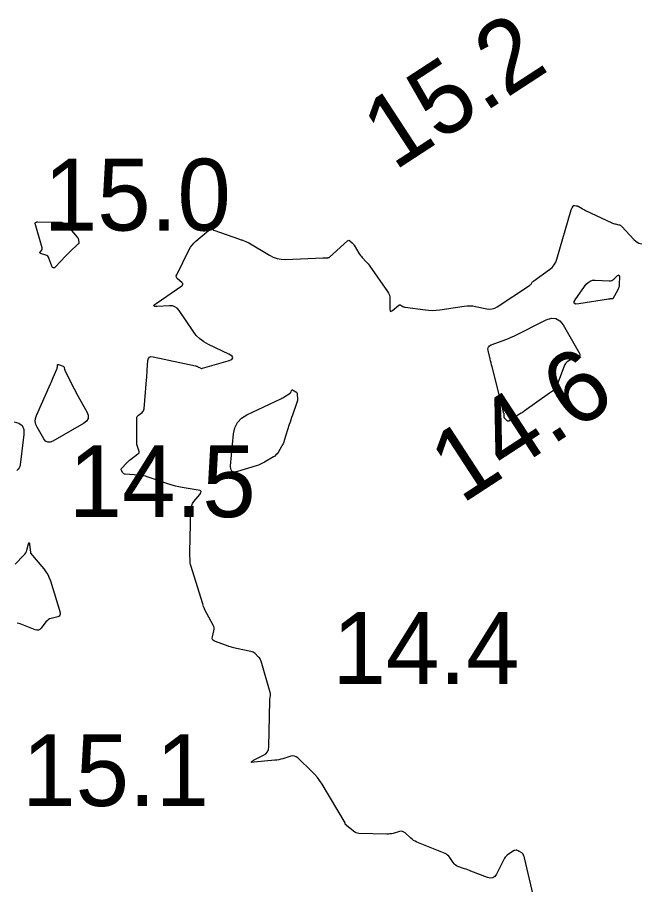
# Model space of a CAD drawing. Extents: x 1023796 to 1112670, y 656573 to 837340.
# Drawn here: x 1101920.3 to 1101963.6, y 687262.5 to 687322.9 of the extents above; entities that cross this region are included whole.
import ezdxf

# ---------------------------------------------------------------- set-up
doc = ezdxf.new("R2010")
doc.units = 0
doc.layers.add('V-CHAN-CONT-15FT', color=7, linetype='Continuous')
doc.layers.add('V-TOPO-SOUN', color=7, linetype='Continuous')

msp = doc.modelspace()

# ---------------------------------------------------------------- linework, layer by layer
at = {"layer": 'V-CHAN-CONT-15FT'}
for points in [[(1101956.169, 687261.78), (1101955.572, 687264.361), (1101955.563, 687264.395), (1101955.553, 687264.428), (1101955.541, 687264.46), (1101955.527, 687264.492), (1101955.47, 687264.619), (1101955.453, 687264.648), (1101955.433, 687264.674), (1101955.408, 687264.697), (1101955.38, 687264.715), (1101955.222, 687264.802), (1101955.203, 687264.812), (1101955.183, 687264.823), (1101955.163, 687264.833), (1101955.143, 687264.843), (1101955.062, 687264.883), (1101955.043, 687264.891), (1101955.022, 687264.896), (1101955.002, 687264.898), (1101954.98, 687264.897), (1101954.894, 687264.886), (1101954.873, 687264.882), (1101954.853, 687264.876), (1101954.834, 687264.867), (1101954.815, 687264.856), (1101954.374, 687264.543), (1101954.299, 687264.483), (1101954.233, 687264.416), (1101954.175, 687264.34), (1101954.127, 687264.257), (1101953.611, 687263.237), (1101953.497, 687263.073), (1101953.356, 687262.979), (1101953.188, 687262.954), (1101952.994, 687262.999), (1101951.848, 687263.44), (1101951.737, 687263.483), (1101951.626, 687263.524), (1101951.516, 687263.565), (1101951.404, 687263.605), (1101950.944, 687263.771), (1101950.846, 687263.815), (1101950.758, 687263.873), (1101950.681, 687263.944), (1101950.614, 687264.029), (1101950.368, 687264.395), (1101950.302, 687264.481), (1101950.225, 687264.554), (1101950.138, 687264.614), (1101950.041, 687264.662), (1101948.082, 687265.467), (1101947.967, 687265.52), (1101947.859, 687265.583), (1101947.757, 687265.655), (1101947.661, 687265.737), (1101947.272, 687266.098), (1101947.185, 687266.163), (1101947.09, 687266.201), (1101946.989, 687266.211), (1101946.882, 687266.194), (1101946.438, 687266.07), (1101946.326, 687266.043), (1101946.214, 687266.025), (1101946.1, 687266.015), (1101945.985, 687266.014), (1101944.059, 687266.064), (1101943.953, 687266.076), (1101943.853, 687266.104), (1101943.76, 687266.15), (1101943.673, 687266.214), (1101943.194, 687266.626), (1101943.184, 687266.635), (1101943.173, 687266.645), (1101943.163, 687266.655), (1101943.153, 687266.665), (1101943.107, 687266.713), (1101943.102, 687266.719), (1101943.098, 687266.727), (1101943.097, 687266.735), (1101943.098, 687266.743), (1101943.105, 687266.778), (1101943.106, 687266.787), (1101943.105, 687266.795), (1101943.103, 687266.803), (1101943.099, 687266.811), (1101941.486, 687269.493), (1101941.335, 687269.727), (1101941.17, 687269.949), (1101940.99, 687270.16), (1101940.796, 687270.36), (1101939.797, 687271.322), (1101939.689, 687271.404), (1101939.572, 687271.451), (1101939.447, 687271.462), (1101939.314, 687271.437), (1101938.763, 687271.268), (1101938.624, 687271.229), (1101938.484, 687271.197), (1101938.343, 687271.172), (1101938.2, 687271.155), (1101936.765, 687271.014), (1101936.616, 687271.008), (1101936.559, 687271.03), (1101936.595, 687271.079), (1101936.724, 687271.155), (1101937.423, 687271.513), (1101937.576, 687271.616), (1101937.687, 687271.746), (1101937.756, 687271.902), (1101937.782, 687272.085), (1101937.859, 687275.328), (1101937.86, 687275.374), (1101937.864, 687275.42), (1101937.868, 687275.465), (1101937.875, 687275.511), (1101937.903, 687275.693), (1101937.907, 687275.738), (1101937.907, 687275.783), (1101937.901, 687275.828), (1101937.891, 687275.872), (1101937.248, 687278.056), (1101937.219, 687278.136), (1101937.181, 687278.209), (1101937.134, 687278.278), (1101937.078, 687278.341), (1101936.835, 687278.582), (1101936.772, 687278.637), (1101936.702, 687278.681), (1101936.627, 687278.714), (1101936.546, 687278.737), (1101935.542, 687278.946), (1101935.364, 687278.986), (1101935.187, 687279.034), (1101935.013, 687279.087), (1101934.841, 687279.148), (1101934.017, 687279.454), (1101933.931, 687279.5), (1101933.876, 687279.564), (1101933.854, 687279.645), (1101933.864, 687279.743), (1101933.966, 687280.168), (1101933.982, 687280.273), (1101933.978, 687280.375), (1101933.955, 687280.475), (1101933.913, 687280.572), (1101933.481, 687281.362), (1101933.395, 687281.527), (1101933.319, 687281.696), (1101933.25, 687281.868), (1101933.191, 687282.045), (1101932.359, 687284.711), (1101932.337, 687284.79), (1101932.321, 687284.87), (1101932.312, 687284.951), (1101932.308, 687285.033), (1101932.305, 687285.507), (1101932.304, 687285.517), (1101932.304, 687285.528), (1101932.304, 687285.538), (1101932.303, 687285.549), (1101932.301, 687285.59), (1101932.301, 687285.601), (1101932.3, 687285.611), (1101932.3, 687285.622), (1101932.3, 687285.632), (1101932.366, 687288.59), (1101932.382, 687288.748), (1101932.423, 687288.896), (1101932.489, 687289.035), (1101932.58, 687289.164), (1101932.995, 687289.663), (1101933.066, 687289.775), (1101933.071, 687289.862), (1101933.009, 687289.925), (1101932.882, 687289.962), (1101931.768, 687290.138), (1101931.53, 687290.18), (1101931.295, 687290.234), (1101931.063, 687290.297), (1101930.833, 687290.371), (1101929.385, 687290.873), (1101929.222, 687290.924), (1101929.056, 687290.963), (1101928.889, 687290.99), (1101928.719, 687291.006), (1101927.793, 687291.063), (1101927.746, 687291.071), (1101927.706, 687291.09), (1101927.671, 687291.118), (1101927.643, 687291.157), (1101927.545, 687291.334), (1101927.528, 687291.377), (1101927.526, 687291.419), (1101927.538, 687291.459), (1101927.565, 687291.497), (1101927.883, 687291.842), (1101927.949, 687291.911), (1101928.018, 687291.975), (1101928.09, 687292.037), (1101928.165, 687292.095), (1101928.688, 687292.48), (1101928.738, 687292.528), (1101928.766, 687292.582), (1101928.772, 687292.643), (1101928.757, 687292.71), (1101928.65, 687292.992), (1101928.627, 687293.064), (1101928.611, 687293.136), (1101928.601, 687293.21), (1101928.597, 687293.284), (1101928.597, 687294.934), (1101928.605, 687295.008), (1101928.628, 687295.074), (1101928.667, 687295.133), (1101928.722, 687295.184), (1101928.971, 687295.371), (1101929.026, 687295.422), (1101929.067, 687295.48), (1101929.095, 687295.546), (1101929.108, 687295.62), (1101929.279, 687297.632), (1101929.293, 687297.8), (1101929.307, 687297.969), (1101929.32, 687298.137), (1101929.333, 687298.306), (1101929.384, 687298.98), (1101929.416, 687299.123), (1101929.485, 687299.215), (1101929.593, 687299.256), (1101929.74, 687299.246), (1101932.692, 687298.609), (1101932.735, 687298.598), (1101932.776, 687298.584), (1101932.816, 687298.567), (1101932.855, 687298.548), (1101933.009, 687298.464), (1101933.048, 687298.447), (1101933.088, 687298.438), (1101933.129, 687298.438), (1101933.17, 687298.445), (1101934.971, 687298.955), (1101935.21, 687299.05), (1101935.296, 687299.159), (1101935.23, 687299.28), (1101935.011, 687299.415), (1101933.584, 687300.101), (1101933.272, 687300.276), (1101932.992, 687300.487), (1101932.742, 687300.733), (1101932.524, 687301.016), (1101931.545, 687302.465), (1101931.413, 687302.618), (1101931.258, 687302.724), (1101931.08, 687302.782), (1101930.878, 687302.792), (1101930.025, 687302.738), (1101929.86, 687302.741), (1101929.793, 687302.778), (1101929.823, 687302.849), (1101929.95, 687302.954), (1101931.733, 687304.181), (1101931.793, 687304.237), (1101931.815, 687304.294), (1101931.798, 687304.353), (1101931.743, 687304.414), (1101931.445, 687304.659), (1101931.385, 687304.724), (1101931.355, 687304.794), (1101931.354, 687304.871), (1101931.382, 687304.955), (1101932.256, 687306.702), (1101932.347, 687306.863), (1101932.452, 687307.014), (1101932.571, 687307.153), (1101932.705, 687307.281), (1101933.582, 687308.042), (1101933.756, 687308.193), (1101933.775, 687308.205), (1101933.793, 687308.208), (1101933.81, 687308.202), (1101933.827, 687308.186), (1101933.891, 687308.104), (1101933.908, 687308.085), (1101933.927, 687308.069), (1101933.949, 687308.056), (1101933.972, 687308.046), (1101935.75, 687307.429), (1101935.804, 687307.41), (1101935.859, 687307.391), (1101935.913, 687307.372), (1101935.967, 687307.352), (1101936.183, 687307.273), (1101936.237, 687307.252), (1101936.289, 687307.228), (1101936.34, 687307.202), (1101936.39, 687307.174), (1101937.83, 687306.309), (1101938.092, 687306.176), (1101938.364, 687306.084), (1101938.647, 687306.034), (1101938.94, 687306.025), (1101941.555, 687306.132), (1101941.586, 687306.133), (1101941.618, 687306.134), (1101941.65, 687306.135), (1101941.681, 687306.136), (1101941.846, 687306.14), (1101941.859, 687306.14), (1101941.872, 687306.141), (1101941.885, 687306.141), (1101941.898, 687306.143), (1101941.95, 687306.147), (1101941.963, 687306.149), (1101941.975, 687306.153), (1101941.986, 687306.159), (1101941.996, 687306.167), (1101943.27, 687307.314), (1101943.31, 687307.34), (1101943.349, 687307.349), (1101943.388, 687307.34), (1101943.427, 687307.313), (1101943.583, 687307.169), (1101943.62, 687307.132), (1101943.655, 687307.093), (1101943.687, 687307.051), (1101943.716, 687307.007), (1101944.051, 687306.464), (1101944.105, 687306.381), (1101944.163, 687306.3), (1101944.225, 687306.223), (1101944.291, 687306.148), (1101944.563, 687305.855), (1101944.63, 687305.781), (1101944.694, 687305.704), (1101944.755, 687305.626), (1101944.813, 687305.545), (1101946.037, 687303.793), (1101946.114, 687303.664), (1101946.169, 687303.527), (1101946.201, 687303.384), (1101946.211, 687303.234), (1101946.206, 687302.537), (1101946.216, 687302.448), (1101946.248, 687302.404), (1101946.302, 687302.407), (1101946.378, 687302.456), (1101946.833, 687302.837), (1101946.865, 687302.858), (1101946.899, 687302.866), (1101946.933, 687302.862), (1101946.968, 687302.845), (1101947.109, 687302.751), (1101947.145, 687302.729), (1101947.183, 687302.713), (1101947.222, 687302.7), (1101947.263, 687302.692), (1101948.675, 687302.506), (1101948.924, 687302.482), (1101949.173, 687302.475), (1101949.422, 687302.486), (1101949.671, 687302.515), (1101951.385, 687302.774), (1101951.582, 687302.795), (1101951.779, 687302.798), (1101951.975, 687302.783), (1101952.17, 687302.75), (1101952.951, 687302.583), (1101953.142, 687302.561), (1101953.327, 687302.576), (1101953.504, 687302.629), (1101953.674, 687302.72), (1101955.914, 687304.202), (1101955.945, 687304.225), (1101955.974, 687304.25), (1101956, 687304.277), (1101956.023, 687304.307), (1101956.112, 687304.432), (1101956.136, 687304.462), (1101956.161, 687304.49), (1101956.189, 687304.516), (1101956.22, 687304.539), (1101957.31, 687305.314), (1101957.486, 687305.462), (1101957.631, 687305.633), (1101957.745, 687305.825), (1101957.826, 687306.041), (1101958.826, 687309.473), (1101958.837, 687309.506), (1101958.849, 687309.538), (1101958.863, 687309.569), (1101958.878, 687309.6), (1101958.945, 687309.724), (1101958.962, 687309.748), (1101958.984, 687309.765), (1101959.011, 687309.774), (1101959.041, 687309.774), (1101959.172, 687309.76), (1101959.204, 687309.755), (1101959.235, 687309.746), (1101959.265, 687309.734), (1101959.294, 687309.719), (1101959.573, 687309.554), (1101959.629, 687309.521), (1101959.686, 687309.49), (1101959.744, 687309.461), (1101959.803, 687309.432), (1101961.636, 687308.572), (1101961.696, 687308.546), (1101961.756, 687308.523), (1101961.818, 687308.504), (1101961.881, 687308.489), (1101962.135, 687308.434), (1101962.196, 687308.416), (1101962.252, 687308.389), (1101962.303, 687308.354), (1101962.35, 687308.31), (1101963.178, 687307.408), (1101963.34, 687307.263), (1101963.52, 687307.162), (1101963.719, 687307.103)], [(1101920.067, 687294.707), (1101920.407, 687294.623), (1101920.635, 687294.451), (1101920.752, 687294.19), (1101920.759, 687293.84), (1101920.494, 687291.72), (1101920.468, 687291.605), (1101920.421, 687291.502), (1101920.353, 687291.412), (1101920.263, 687291.335)], [(1101920.137, 687284.807), (1101920.76, 687285.43), (1101920.829, 687285.508), (1101920.886, 687285.594), (1101920.932, 687285.686), (1101920.965, 687285.785), (1101921.079, 687286.212), (1101921.103, 687286.282), (1101921.123, 687286.305), (1101921.139, 687286.28), (1101921.151, 687286.206), (1101921.215, 687285.63), (1101921.215, 687285.625), (1101921.214, 687285.62), (1101921.213, 687285.615), (1101921.212, 687285.61), (1101921.203, 687285.591), (1101921.202, 687285.586), (1101921.202, 687285.582), (1101921.203, 687285.578), (1101921.206, 687285.574), (1101922.141, 687284.473), (1101922.288, 687284.283), (1101922.412, 687284.08), (1101922.515, 687283.866), (1101922.596, 687283.64), (1101923.266, 687281.432), (1101923.281, 687281.33), (1101923.26, 687281.249), (1101923.202, 687281.189), (1101923.107, 687281.149), (1101922.653, 687281.032), (1101922.545, 687280.995), (1101922.447, 687280.941), (1101922.36, 687280.872), (1101922.284, 687280.787), (1101921.944, 687280.343), (1101921.859, 687280.257), (1101921.762, 687280.21), (1101921.656, 687280.201), (1101921.538, 687280.231), (1101920.497, 687280.648), (1101920.39, 687280.681), (1101920.283, 687280.694)]]:
    msp.add_lwpolyline(points, dxfattribs=at)
for points in [[(1101921.654, 687308.63), (1101921.671, 687308.634), (1101921.689, 687308.635), (1101923.189, 687308.621), (1101923.367, 687308.602), (1101923.528, 687308.548), (1101923.674, 687308.46), (1101923.803, 687308.337), (1101924.469, 687307.569), (1101924.497, 687307.532), (1101924.519, 687307.491), (1101924.534, 687307.448), (1101924.542, 687307.402), (1101924.57, 687307.139), (1101924.57, 687307.128), (1101924.567, 687307.119), (1101924.562, 687307.11), (1101924.553, 687307.103), (1101924.516, 687307.077), (1101924.507, 687307.07), (1101924.498, 687307.063), (1101924.489, 687307.056), (1101924.48, 687307.048), (1101923.982, 687306.579), (1101923.897, 687306.497), (1101923.813, 687306.415), (1101923.73, 687306.33), (1101923.649, 687306.245), (1101922.962, 687305.506), (1101922.881, 687305.44), (1101922.811, 687305.427), (1101922.752, 687305.466), (1101922.703, 687305.557), (1101922.495, 687306.116), (1101922.461, 687306.184), (1101922.416, 687306.24), (1101922.359, 687306.284), (1101922.289, 687306.315), (1101921.919, 687306.44), (1101921.888, 687306.456), (1101921.872, 687306.477), (1101921.873, 687306.503), (1101921.89, 687306.535), (1101921.99, 687306.671), (1101922.01, 687306.706), (1101922.021, 687306.742), (1101922.024, 687306.78), (1101922.017, 687306.82), (1101921.536, 687308.525), (1101921.533, 687308.542), (1101921.536, 687308.556), (1101921.544, 687308.569), (1101921.557, 687308.579), (1101921.621, 687308.616), (1101921.637, 687308.625)], [(1101961.635, 687304.555), (1101961.71, 687304.592), (1101961.778, 687304.645), (1101962.04, 687304.889), (1101962.097, 687304.931), (1101962.137, 687304.936), (1101962.16, 687304.903), (1101962.166, 687304.832), (1101962.153, 687304.283), (1101962.143, 687304.173), (1101962.122, 687304.067), (1101962.087, 687303.964), (1101962.04, 687303.864), (1101961.746, 687303.33), (1101961.73, 687303.307), (1101961.709, 687303.29), (1101961.685, 687303.279), (1101961.658, 687303.275), (1101961.539, 687303.268), (1101961.509, 687303.266), (1101961.479, 687303.263), (1101961.45, 687303.26), (1101961.42, 687303.256), (1101959.35, 687302.924), (1101959.135, 687302.914), (1101959.027, 687302.969), (1101959.026, 687303.091), (1101959.133, 687303.278), (1101959.864, 687304.285), (1101959.989, 687304.422), (1101960.133, 687304.516), (1101960.297, 687304.569), (1101960.481, 687304.581), (1101961.468, 687304.531), (1101961.555, 687304.535)], [(1101959.418, 687299.32), (1101959.361, 687299.246), (1101959.255, 687299.19), (1101958.727, 687299.003), (1101958.605, 687298.945), (1101958.504, 687298.867), (1101958.423, 687298.768), (1101958.363, 687298.648), (1101957.915, 687297.475), (1101957.809, 687297.247), (1101957.674, 687297.042), (1101957.509, 687296.86), (1101957.315, 687296.701), (1101955.541, 687295.446), (1101955.489, 687295.41), (1101955.436, 687295.375), (1101955.383, 687295.342), (1101955.329, 687295.309), (1101955.112, 687295.182), (1101955.058, 687295.149), (1101955.005, 687295.116), (1101954.952, 687295.082), (1101954.9, 687295.046), (1101954.515, 687294.777), (1101954.474, 687294.756), (1101954.434, 687294.751), (1101954.396, 687294.763), (1101954.359, 687294.792), (1101954.187, 687294.97), (1101954.169, 687294.994), (1101954.156, 687295.019), (1101954.148, 687295.047), (1101954.147, 687295.077), (1101954.153, 687295.202), (1101954.153, 687295.233), (1101954.151, 687295.264), (1101954.147, 687295.295), (1101954.14, 687295.325), (1101953.315, 687298.541), (1101953.279, 687298.683), (1101953.244, 687298.825), (1101953.209, 687298.968), (1101953.174, 687299.11), (1101953.038, 687299.681), (1101953.026, 687299.813), (1101953.056, 687299.92), (1101953.13, 687300.005), (1101953.246, 687300.066), (1101954.096, 687300.371), (1101954.282, 687300.441), (1101954.466, 687300.516), (1101954.648, 687300.597), (1101954.828, 687300.683), (1101957.084, 687301.807), (1101957.438, 687301.925), (1101957.752, 687301.906), (1101958.024, 687301.75), (1101958.255, 687301.456), (1101959.378, 687299.525), (1101959.423, 687299.413)], [(1101925.226, 687294.946), (1101925.117, 687294.753), (1101924.905, 687294.588), (1101922.77, 687293.369), (1101922.58, 687293.294), (1101922.411, 687293.297), (1101922.264, 687293.379), (1101922.137, 687293.539), (1101921.674, 687294.336), (1101921.584, 687294.537), (1101921.547, 687294.741), (1101921.562, 687294.947), (1101921.63, 687295.156), (1101922.61, 687297.352), (1101922.658, 687297.461), (1101922.706, 687297.571), (1101922.753, 687297.68), (1101922.799, 687297.791), (1101923.047, 687298.388), (1101923.059, 687298.421), (1101923.068, 687298.454), (1101923.075, 687298.487), (1101923.079, 687298.522), (1101923.09, 687298.66), (1101923.096, 687298.689), (1101923.11, 687298.706), (1101923.131, 687298.711), (1101923.16, 687298.704), (1101923.479, 687298.58), (1101923.507, 687298.565), (1101923.529, 687298.545), (1101923.546, 687298.52), (1101923.556, 687298.49), (1101923.585, 687298.358), (1101923.594, 687298.326), (1101923.604, 687298.294), (1101923.616, 687298.263), (1101923.63, 687298.232), (1101924.085, 687297.327), (1101924.167, 687297.167), (1101924.251, 687297.008), (1101924.336, 687296.849), (1101924.423, 687296.692), (1101925.136, 687295.418), (1101925.232, 687295.168)], [(1101939.739, 687296.741), (1101939.757, 687296.698), (1101939.764, 687296.649), (1101939.772, 687296.288), (1101939.771, 687296.21), (1101939.762, 687296.134), (1101939.746, 687296.059), (1101939.723, 687295.986), (1101939.427, 687295.172), (1101939.37, 687295.011), (1101939.314, 687294.85), (1101939.261, 687294.689), (1101939.209, 687294.526), (1101938.859, 687293.408), (1101938.821, 687293.298), (1101938.777, 687293.191), (1101938.726, 687293.087), (1101938.669, 687292.986), (1101938.427, 687292.587), (1101938.361, 687292.492), (1101938.285, 687292.408), (1101938.2, 687292.333), (1101938.104, 687292.269), (1101937.486, 687291.908), (1101937.348, 687291.833), (1101937.206, 687291.765), (1101937.06, 687291.706), (1101936.911, 687291.655), (1101935.607, 687291.253), (1101935.377, 687291.216), (1101935.22, 687291.269), (1101935.136, 687291.412), (1101935.126, 687291.646), (1101935.34, 687293.872), (1101935.431, 687294.3), (1101935.616, 687294.663), (1101935.894, 687294.961), (1101936.265, 687295.193), (1101938.626, 687296.32), (1101938.699, 687296.356), (1101938.77, 687296.395), (1101938.839, 687296.436), (1101938.907, 687296.48), (1101939.265, 687296.718), (1101939.287, 687296.735), (1101939.306, 687296.754), (1101939.321, 687296.776), (1101939.332, 687296.801), (1101939.372, 687296.906), (1101939.384, 687296.927), (1101939.4, 687296.938), (1101939.419, 687296.94), (1101939.441, 687296.931), (1101939.669, 687296.805), (1101939.709, 687296.777)]]:
    msp.add_lwpolyline(points, close=True, dxfattribs=at)

# ---------------------------------------------------------------- texts
at = {"layer": 'V-TOPO-SOUN'}
for s, p in [('15.2 ', (1101946.5, 687312.143)), ('14.6 ', (1101951.192, 687288.949))]:
    msp.add_text(s, height=5, rotation=33.09487, dxfattribs=at).set_placement(p)
for s, p in [('15.0 ', (1101922.133, 687308.03)), ('14.5 ', (1101923.865, 687288.08)), ('14.4 ', (1101942.212, 687276.47)), ('15.1 ', (1101920.627, 687267.97))]:
    msp.add_text(s, height=5, dxfattribs=at).set_placement(p)

doc.saveas('drawing.dxf')
